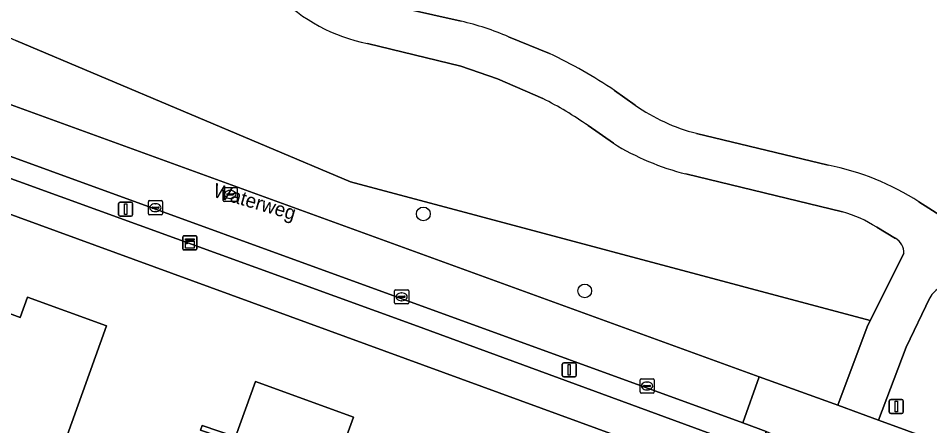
# Model space of a CAD drawing. Extents: x 155275 to 156265, y 382654 to 383635.
# Drawn here: x 155945.3 to 156009.9, y 382981.6 to 383010.5 of the extents above; entities that cross this region are included whole.
import ezdxf

# ---------------------------------------------------------------- set-up
doc = ezdxf.new("R2010")
doc.units = 0
for name, color, linetype in [('IMGEO_Berm_groen', 7, 'Continuous'), ('IMGEO_Boom', 7, 'Continuous'), ('IMGEO_Erf', 7, 'Continuous'), ('IMGEO_Fietspad_gesloten', 7, 'Continuous'), ('IMGEO_Gemengd_bos', 7, 'Continuous'), ('IMGEO_Groenvoorziening', 7, 'Continuous'), ('IMGEO_Haag', 7, 'Continuous'), ('IMGEO_Kast', 7, 'Continuous'), ('IMGEO_Kolk', 7, 'Continuous'), ('IMGEO_Lichtmast', 7, 'Continuous'), ('IMGEO_Loofbos', 7, 'Continuous'), ('IMGEO_Oever', 7, 'Continuous'), ('IMGEO_Openbare_ruimte_label', 7, 'Continuous'), ('IMGEO_Pand', 7, 'Continuous'), ('IMGEO_Rijbaan_lokaal_gesloten', 7, 'Continuous'), ('IMGEO_Rijbaan_lokaal_open', 7, 'Continuous'), ('IMGEO_Rioolput', 7, 'Continuous'), ('IMGEO_Verkeersbordpaal', 7, 'Continuous'), ('IMGEO_Voetpad_open', 7, 'Continuous'), ('IMGEO_Waterloop', 7, 'Continuous')]:
    doc.layers.add(name, color=color, linetype=linetype)

msp = doc.modelspace()

# ---------------------------------------------------------------- linework, layer by layer
at = {"layer": 'IMGEO_Berm_groen'}
for points in [[(155917.93, 383015.842), (155917.373, 383014.302), (155917.89, 383014.114), (155924.166, 383011.833), (155997.822, 382985.056), (156003.129, 382983.127), (156003.388, 382983.032), (156005.472, 382988.59), (156005.703, 382989.049), (155968.825, 382998.884), (155945.073, 383008.899)], [(156009.921, 382990.654), (156008.254, 382987.155), (156006.283, 382981.98), (156018.087, 382977.689), (156038.021, 382970.442), (156042.219, 382968.937)]]:
    msp.add_lwpolyline(points, dxfattribs=at)
msp.add_arc((156011.962, 382989.401), 2.395, 122.28388, 148.46312, dxfattribs=at)
at = {"layer": 'IMGEO_Boom'}
for centre in [(155973.99, 382996.6), (155985.443, 382991.139)]:
    msp.add_circle(centre, 0.489, dxfattribs=at)
at = {"layer": 'IMGEO_Erf'}
msp.add_lwpolyline([(155992.361, 382950.869), (156001.392, 382975.875), (155939.786, 382998.363)], dxfattribs=at)
for points in [[(155944.908, 382970.292), (155940.171, 382972.017), (155941.883, 382976.715), (155939.053, 382977.749), (155938.693, 382977.881), (155943.144, 382990.074), (155945.389, 382989.252), (155945.914, 382990.689), (155951.502, 382988.675)], [(155960.621, 382980.451), (155958.174, 382981.265), (155958.291, 382981.603), (155960.663, 382980.8), (155962.083, 382984.709), (155969.038, 382982.182), (155965.254, 382971.768), (155966.297, 382971.389), (155962.012, 382959.573), (155955.852, 382961.824), (155957.301, 382965.753), (155955.461, 382966.423), (155956.725, 382969.934), (155954.371, 382970.808), (155954.492, 382971.137), (155956.893, 382970.28)]]:
    msp.add_lwpolyline(points, close=True, dxfattribs=at)
at = {"layer": 'IMGEO_Fietspad_gesloten'}
for points in [[(155976.67, 383010.265), (155970.863, 383011.562)], [(155982.945, 383007.969), (155980.044, 383009.164)], [(155970.025, 383008.691), (155976.641, 383007.086), (155979.242, 383006.182), (155982.474, 383004.779)], [(155989.015, 383004.319), (155987.561, 383005.351)], [(155985.678, 383002.863), (155987.474, 383001.607)], [(156002.702, 383000.049), (155993.369, 383002.314)], [(155992.623, 382999.433), (156003.727, 382996.745)], [(156013.211, 382994.883), (156009.154, 382997.458)], [(156006.154, 382995.664), (156007.482, 382994.87)], [(156008.09, 382993.799), (156005.703, 382989.049), (156005.472, 382988.59), (156003.388, 382983.032), (156004.935, 382982.47), (156006.283, 382981.98), (156008.254, 382987.155), (156009.921, 382990.654)]]:
    msp.add_lwpolyline(points, dxfattribs=at)
for centre, radius, start, end in [((155972.382, 383020.705), 12.243, 224.68225, 258.90047), ((155971.865, 382989.821), 21.001, 67.08033, 76.7747), ((155968.12, 382976.451), 34.831, 56.07095, 64.8089), ((155971.06, 382982.055), 25.429, 54.91097, 63.32998), ((155996.648, 383015.165), 13.262, 234.86251, 255.68572), ((155997.075, 383017.162), 18.279, 238.31552, 255.9038), ((155999.236, 382982.09), 18.29, 57.16379, 79.07731), ((156001.373, 382988.195), 8.868, 57.37633, 74.60673), ((156006.884, 382993.823), 1.206, 358.87885, 60.28777), ((156011.962, 382989.401), 2.395, 122.28388, 148.46312)]:
    msp.add_arc(centre, radius, start, end, dxfattribs=at)
at = {"layer": 'IMGEO_Gemengd_bos'}
for points in [[(155919.341, 383017.298), (155923.216, 383016.256), (155929.149, 383016.009), (155945.073, 383008.899), (155968.825, 382998.884), (156005.703, 382989.049), (156008.09, 382993.799)], [(155982.474, 383004.779), (155979.242, 383006.182), (155976.641, 383007.086), (155970.025, 383008.691)], [(155987.474, 383001.607), (155985.678, 383002.863)], [(156003.727, 382996.745), (155992.623, 382999.433)], [(156007.482, 382994.87), (156006.154, 382995.664)]]:
    msp.add_lwpolyline(points, dxfattribs=at)
for centre, radius, start, end in [((155972.382, 383020.705), 12.243, 224.68225, 258.90047), ((155971.06, 382982.055), 25.429, 54.91097, 63.32998), ((155997.075, 383017.162), 18.279, 238.31552, 255.9038), ((156001.373, 382988.195), 8.868, 57.37633, 74.60673), ((156006.884, 382993.823), 1.206, 358.87885, 60.28777)]:
    msp.add_arc(centre, radius, start, end, dxfattribs=at)
at = {"layer": 'IMGEO_Groenvoorziening'}
msp.add_lwpolyline([(155922.922, 383008.589), (155920.689, 383009.4), (155920.179, 383007.995), (155973.316, 382988.745), (155996.972, 382980.069), (155997.791, 382979.741), (155998.306, 382981.17), (155997.753, 382981.387), (155996.665, 382981.783)], close=True, dxfattribs=at)
at = {"layer": 'IMGEO_Haag'}
msp.add_lwpolyline([(155922.922, 383008.589), (155920.689, 383009.4), (155920.179, 383007.995), (155973.316, 382988.745), (155996.972, 382980.069), (155997.791, 382979.741), (155998.306, 382981.17), (155997.753, 382981.387), (155996.665, 382981.783)], close=True, dxfattribs=at)
at = {"layer": 'IMGEO_Kast'}
for p, q in [((155956.927, 382994.121), (155956.927, 382994.962)), ((155956.927, 382994.962), (155956.927, 382994.121)), ((155957.002, 382995.046), (155957.843, 382995.046)), ((155957.843, 382995.046), (155957.002, 382995.046)), ((155957.927, 382994.971), (155957.927, 382994.13)), ((155957.927, 382994.13), (155957.927, 382994.971)), ((155957.852, 382994.046), (155957.011, 382994.046)), ((155957.011, 382994.046), (155957.852, 382994.046))]:
    msp.add_line(p, q, dxfattribs=at)
for points in [[(155957.122, 382994.836), (155957.722, 382994.836), (155957.722, 382994.751), (155957.122, 382994.751), (155957.122, 382994.836)], [(155957.122, 382994.661), (155957.722, 382994.661), (155957.722, 382994.172), (155957.122, 382994.172), (155957.122, 382994.661)]]:
    msp.add_lwpolyline(points, dxfattribs=at)
msp.add_circle((155957.206, 382994.51), 0.0377, dxfattribs=at)
for centre, start, end in [((155957.005, 382994.968), 92.4484, 184.28452), ((155957.005, 382994.968), 92.4484, 184.28452), ((155957.849, 382994.968), 2.4484, 94.28452), ((155957.849, 382994.968), 2.4484, 94.28452), ((155957.005, 382994.124), 182.4484, 274.28452), ((155957.005, 382994.124), 182.4484, 274.28452), ((155957.849, 382994.124), 272.4484, 4.28452), ((155957.849, 382994.124), 272.4484, 4.28452)]:
    msp.add_arc(centre, 0.0779, start, end, dxfattribs=at)
at = {"layer": 'IMGEO_Kolk'}
for p, q in [((155954.556, 382997.543), (155955.408, 382997.543)), ((155954.481, 382996.617), (155954.481, 382997.469)), ((155954.74, 382997.037), (155954.74, 382997.049)), ((155955.178, 382997), (155954.78, 382997)), ((155954.783, 382997.086), (155955.181, 382997.086)), ((155954.969, 382997.323), (155954.994, 382997.323)), ((155955.224, 382997.049), (155955.224, 382997.037)), ((155955.482, 382997.469), (155955.482, 382996.617)), ((155955.408, 382996.543), (155954.556, 382996.543)), ((155954.992, 382996.763), (155954.967, 382996.763)), ((155971.953, 382990.297), (155971.953, 382991.149)), ((155972.028, 382991.223), (155972.88, 382991.223)), ((155972.954, 382991.149), (155972.954, 382990.297)), ((155972.212, 382990.717), (155972.212, 382990.729)), ((155972.65, 382990.68), (155972.252, 382990.68)), ((155972.255, 382990.766), (155972.653, 382990.766)), ((155972.464, 382990.443), (155972.439, 382990.443)), ((155972.441, 382991.003), (155972.466, 382991.003)), ((155972.696, 382990.729), (155972.696, 382990.717)), ((155972.88, 382990.223), (155972.028, 382990.223)), ((155989.364, 382983.977), (155989.364, 382984.829)), ((155989.439, 382984.903), (155990.291, 382984.903)), ((155989.852, 382984.683), (155989.877, 382984.683)), ((155990.365, 382984.829), (155990.365, 382983.977)), ((155989.623, 382984.397), (155989.623, 382984.409)), ((155990.061, 382984.36), (155989.663, 382984.36)), ((155989.666, 382984.446), (155990.064, 382984.446)), ((155989.875, 382984.123), (155989.85, 382984.123)), ((155990.107, 382984.409), (155990.107, 382984.397)), ((155990.291, 382983.903), (155989.439, 382983.903))]:
    msp.add_line(p, q, dxfattribs=at)
for points in [[(155954.556, 382997.543), (155955.408, 382997.543)], [(155954.481, 382996.617), (155954.481, 382997.469)], [(155955.482, 382997.469), (155955.482, 382996.617)], [(155955.408, 382996.543), (155954.556, 382996.543)], [(155971.953, 382990.297), (155971.953, 382991.149)], [(155972.028, 382991.223), (155972.88, 382991.223)], [(155972.954, 382991.149), (155972.954, 382990.297)], [(155972.88, 382990.223), (155972.028, 382990.223)], [(155989.364, 382983.977), (155989.364, 382984.829)], [(155989.439, 382984.903), (155990.291, 382984.903)], [(155990.365, 382984.829), (155990.365, 382983.977)], [(155990.291, 382983.903), (155989.439, 382983.903)]]:
    msp.add_lwpolyline(points, dxfattribs=at)
for centre, radius, start, end in [((155954.558, 382997.467), 0.0765, 91.55205, 178.44795), ((155954.558, 382997.467), 0.0765, 91.55205, 178.44795), ((155955.406, 382997.467), 0.0765, 1.55205, 88.44795), ((155955.406, 382997.467), 0.0765, 1.55205, 88.44795), ((155954.78, 382997.046), 0.0403, 85.87752, 175.75265), ((155954.777, 382997.036), 0.0366, 178.93798, 274.71019), ((155955.181, 382997.043), 0.043, 264.86636, 352.45326), ((155955.185, 382997.048), 0.0386, 1.73085, 96.63898), ((155954.558, 382996.619), 0.0765, 181.55205, 268.44795), ((155954.558, 382996.619), 0.0765, 181.55205, 268.44795), ((155955.406, 382996.619), 0.0765, 271.55205, 358.44795), ((155955.406, 382996.619), 0.0765, 271.55205, 358.44795), ((155972.03, 382991.147), 0.0765, 91.55205, 178.44795), ((155972.03, 382991.147), 0.0765, 91.55205, 178.44795), ((155972.878, 382991.147), 0.0765, 1.55205, 88.44795), ((155972.878, 382991.147), 0.0765, 1.55205, 88.44795), ((155972.252, 382990.726), 0.0403, 85.87752, 175.75265), ((155972.249, 382990.716), 0.0366, 178.93798, 274.71019), ((155972.653, 382990.723), 0.043, 264.86636, 352.45326), ((155972.657, 382990.728), 0.0386, 1.73085, 96.63898), ((155972.03, 382990.299), 0.0765, 181.55205, 268.44795), ((155972.03, 382990.299), 0.0765, 181.55205, 268.44795), ((155972.878, 382990.299), 0.0765, 271.55205, 358.44795), ((155972.878, 382990.299), 0.0765, 271.55205, 358.44795), ((155989.441, 382984.827), 0.0765, 91.55205, 178.44795), ((155989.441, 382984.827), 0.0765, 91.55205, 178.44795), ((155990.289, 382984.827), 0.0765, 1.55205, 88.44795), ((155990.289, 382984.827), 0.0765, 1.55205, 88.44795), ((155989.441, 382983.979), 0.0765, 181.55205, 268.44795), ((155989.441, 382983.979), 0.0765, 181.55205, 268.44795), ((155989.663, 382984.406), 0.0403, 85.87752, 175.75265), ((155989.66, 382984.396), 0.0366, 178.93798, 274.71019), ((155990.064, 382984.403), 0.043, 264.86636, 352.45326), ((155990.068, 382984.408), 0.0386, 1.73085, 96.63898), ((155990.289, 382983.979), 0.0765, 271.55205, 358.44795), ((155990.289, 382983.979), 0.0765, 271.55205, 358.44795)]:
    msp.add_arc(centre, radius, start, end, dxfattribs=at)
for centre, major_axis, ratio, start_param, end_param in [((155954.968, 382997.043), (-0.387, 0.002), 0.722429, 4.712389, 7.853982), ((155954.993, 382997.043), (-0.39, 0.002), 0.717154, 1.570796, 4.712389), ((155972.44, 382990.723), (-0.387, 0.002), 0.722429, 4.712389, 7.853982), ((155972.465, 382990.723), (-0.39, 0.002), 0.717154, 1.570796, 4.712389), ((155989.851, 382984.403), (-0.387, 0.002), 0.722429, 4.712389, 7.853982), ((155989.876, 382984.403), (-0.39, 0.002), 0.717154, 1.570796, 4.712389)]:
    msp.add_ellipse(centre, major_axis=major_axis, ratio=ratio, start_param=start_param, end_param=end_param, dxfattribs=at)
at = {"layer": 'IMGEO_Lichtmast'}
for p, q in [((155952.374, 382996.531), (155952.374, 382997.331)), ((155952.374, 382997.331), (155952.374, 382996.531)), ((155952.474, 382997.431), (155953.264, 382997.431)), ((155953.264, 382997.431), (155952.474, 382997.431)), ((155953.364, 382997.331), (155953.364, 382996.531)), ((155953.364, 382996.531), (155953.364, 382997.331)), ((155953.264, 382996.431), (155952.474, 382996.431)), ((155952.474, 382996.431), (155953.264, 382996.431)), ((155983.849, 382985.151), (155983.849, 382985.951)), ((155983.849, 382985.951), (155983.849, 382985.151)), ((155983.949, 382986.051), (155984.739, 382986.051)), ((155984.739, 382986.051), (155983.949, 382986.051)), ((155984.839, 382985.951), (155984.839, 382985.151)), ((155984.839, 382985.151), (155984.839, 382985.951)), ((155984.739, 382985.051), (155983.949, 382985.051)), ((155983.949, 382985.051), (155984.739, 382985.051))]:
    msp.add_line(p, q, dxfattribs=at)
for points in [[(155952.794, 382997.306), (155952.944, 382997.306), (155952.944, 382996.556), (155952.794, 382996.556), (155952.794, 382997.306)], [(155984.269, 382985.926), (155984.419, 382985.926), (155984.419, 382985.176), (155984.269, 382985.176), (155984.269, 382985.926)]]:
    msp.add_lwpolyline(points, dxfattribs=at)
for centre, start, end in [((155952.474, 382997.331), 90, 180), ((155952.474, 382997.331), 90, 180), ((155953.264, 382997.331), 0, 90), ((155953.264, 382997.331), 360, 90), ((155952.474, 382996.531), 180, 270), ((155952.474, 382996.531), 180, 270), ((155953.264, 382996.531), 270, 0), ((155953.264, 382996.531), 270, 0), ((155983.949, 382985.951), 90, 180), ((155983.949, 382985.951), 90, 180), ((155984.739, 382985.951), 0, 90), ((155984.739, 382985.951), 360, 90), ((155983.949, 382985.151), 180, 270), ((155983.949, 382985.151), 180, 270), ((155984.739, 382985.151), 270, 0), ((155984.739, 382985.151), 270, 0)]:
    msp.add_arc(centre, 0.1, start, end, dxfattribs=at)
at = {"layer": 'IMGEO_Loofbos'}
for points in [[(155970.863, 383011.562), (155976.67, 383010.265)], [(155980.044, 383009.164), (155982.945, 383007.969)], [(155987.561, 383005.351), (155989.015, 383004.319)], [(155993.369, 383002.314), (156002.702, 383000.049)], [(156009.154, 382997.458), (156013.211, 382994.883)]]:
    msp.add_lwpolyline(points, dxfattribs=at)
for centre, radius, start, end in [((155967.296, 382953.238), 77.191, 46.6918, 65.04781), ((155971.865, 382989.821), 21.001, 67.08033, 76.7747), ((155968.12, 382976.451), 34.831, 56.07095, 64.8089), ((155996.648, 383015.165), 13.262, 234.86251, 255.68572), ((155999.236, 382982.09), 18.29, 57.16379, 79.07731)]:
    msp.add_arc(centre, radius, start, end, dxfattribs=at)
at = {"layer": 'IMGEO_Oever'}
for centre, radius, start, end in [((155946.465, 382921.469), 117.864, 39.96943, 69.62733), ((155946.36, 382924.072), 114.397, 38.96537, 69.16379), ((155967.296, 382953.238), 77.191, 46.6918, 65.04781)]:
    msp.add_arc(centre, radius, start, end, dxfattribs=at)
at = {"layer": 'IMGEO_Pand'}
for points in [[(155951.502, 382988.675), (155945.914, 382990.689), (155945.389, 382989.252), (155943.144, 382990.074), (155938.693, 382977.881), (155939.053, 382977.749), (155941.883, 382976.715), (155940.171, 382972.017), (155944.908, 382970.292)], [(155969.038, 382982.182), (155962.083, 382984.709), (155960.663, 382980.8), (155958.291, 382981.603), (155958.174, 382981.265), (155960.621, 382980.451), (155956.893, 382970.28), (155954.492, 382971.137), (155954.371, 382970.808), (155956.725, 382969.934), (155955.461, 382966.423), (155957.301, 382965.753), (155955.852, 382961.824), (155962.012, 382959.573), (155966.297, 382971.389), (155965.254, 382971.768)]]:
    msp.add_lwpolyline(points, close=True, dxfattribs=at)
at = {"layer": 'IMGEO_Rijbaan_lokaal_gesloten'}
msp.add_lwpolyline([(155922.922, 383008.589), (155996.665, 382981.783), (155997.822, 382985.056), (155924.166, 383011.833)], close=True, dxfattribs=at)
at = {"layer": 'IMGEO_Rijbaan_lokaal_open'}
msp.add_lwpolyline([(156006.283, 382981.98), (156004.935, 382982.47), (156003.388, 382983.032), (156003.129, 382983.127), (155997.822, 382985.056), (155996.665, 382981.783), (155997.753, 382981.387), (155998.306, 382981.17), (155998.531, 382981.075), (156014.021, 382975.447), (156014.688, 382975.205), (156015.369, 382974.988), (156016.932, 382974.416), (156018.087, 382977.689)], close=True, dxfattribs=at)
at = {"layer": 'IMGEO_Rioolput'}
for p, q in [((155959.782, 382997.555), (155959.782, 382998.407)), ((155959.857, 382998.481), (155960.709, 382998.481)), ((155960.27, 382998.261), (155960.295, 382998.261)), ((155960.783, 382998.407), (155960.783, 382997.555)), ((155960.041, 382997.975), (155960.041, 382997.987)), ((155960.479, 382997.938), (155960.081, 382997.938)), ((155960.084, 382998.024), (155960.482, 382998.024)), ((155960.293, 382997.701), (155960.268, 382997.701)), ((155960.525, 382997.987), (155960.525, 382997.975)), ((155960.709, 382997.481), (155959.857, 382997.481))]:
    msp.add_line(p, q, dxfattribs=at)
for points in [[(155959.782, 382997.555), (155959.782, 382998.407)], [(155959.857, 382998.481), (155960.709, 382998.481)], [(155960.783, 382998.407), (155960.783, 382997.555)], [(155960.709, 382997.481), (155959.857, 382997.481)]]:
    msp.add_lwpolyline(points, dxfattribs=at)
for centre, radius, start, end in [((155959.859, 382998.405), 0.0765, 91.55205, 178.44795), ((155959.859, 382998.405), 0.0765, 91.55205, 178.44795), ((155960.707, 382998.405), 0.0765, 1.55205, 88.44795), ((155960.707, 382998.405), 0.0765, 1.55205, 88.44795), ((155959.859, 382997.557), 0.0765, 181.55205, 268.44795), ((155959.859, 382997.557), 0.0765, 181.55205, 268.44795), ((155960.081, 382997.984), 0.0403, 85.87752, 175.75265), ((155960.078, 382997.974), 0.0366, 178.93798, 274.71019), ((155960.482, 382997.981), 0.043, 264.86636, 352.45326), ((155960.486, 382997.986), 0.0386, 1.73085, 96.63898), ((155960.707, 382997.557), 0.0765, 271.55205, 358.44795), ((155960.707, 382997.557), 0.0765, 271.55205, 358.44795)]:
    msp.add_arc(centre, radius, start, end, dxfattribs=at)
for centre, major_axis, ratio, start_param, end_param in [((155960.269, 382997.981), (-0.387, 0.002), 0.722429, 4.712389, 7.853982), ((155960.294, 382997.981), (-0.39, 0.002), 0.717154, 1.570796, 4.712389)]:
    msp.add_ellipse(centre, major_axis=major_axis, ratio=ratio, start_param=start_param, end_param=end_param, dxfattribs=at)
at = {"layer": 'IMGEO_Verkeersbordpaal'}
for p, q in [((156007.052, 382982.547), (156007.052, 382983.347)), ((156007.052, 382983.347), (156007.052, 382982.547)), ((156007.152, 382983.447), (156007.942, 382983.447)), ((156007.942, 382983.447), (156007.152, 382983.447)), ((156008.042, 382983.347), (156008.042, 382982.547)), ((156008.042, 382982.547), (156008.042, 382983.347)), ((156007.942, 382982.447), (156007.152, 382982.447)), ((156007.152, 382982.447), (156007.942, 382982.447))]:
    msp.add_line(p, q, dxfattribs=at)
msp.add_lwpolyline([(156007.472, 382983.322), (156007.622, 382983.322), (156007.622, 382982.572), (156007.472, 382982.572), (156007.472, 382983.322)], dxfattribs=at)
for centre, start, end in [((156007.152, 382983.347), 90, 180), ((156007.152, 382983.347), 90, 180), ((156007.942, 382983.347), 0, 90), ((156007.942, 382983.347), 360, 90), ((156007.152, 382982.547), 180, 270), ((156007.152, 382982.547), 180, 270), ((156007.942, 382982.547), 270, 0), ((156007.942, 382982.547), 270, 0)]:
    msp.add_arc(centre, 0.1, start, end, dxfattribs=at)
at = {"layer": 'IMGEO_Voetpad_open'}
for points in [[(155913.363, 383007.886), (155914.334, 383007.511), (155930.357, 383001.752), (155939.786, 382998.363), (156001.392, 382975.875), (156002.501, 382975.491)], [(155998.531, 382981.075), (155998.306, 382981.17), (155997.791, 382979.741), (155996.972, 382980.069), (155973.316, 382988.745), (155920.179, 383007.995)]]:
    msp.add_lwpolyline(points, dxfattribs=at)
at = {"layer": 'IMGEO_Waterloop'}
for centre, radius, start, end in [((155946.465, 382921.469), 117.864, 39.96943, 69.62733), ((155946.36, 382924.072), 114.397, 38.96537, 69.16379)]:
    msp.add_arc(centre, radius, start, end, dxfattribs=at)

# ---------------------------------------------------------------- texts
at = {"layer": 'IMGEO_Openbare_ruimte_label'}
msp.add_text('Waterweg', height=1, rotation=343.61369, dxfattribs=at).set_placement((155959.004, 382997.837))

doc.saveas('drawing.dxf')
